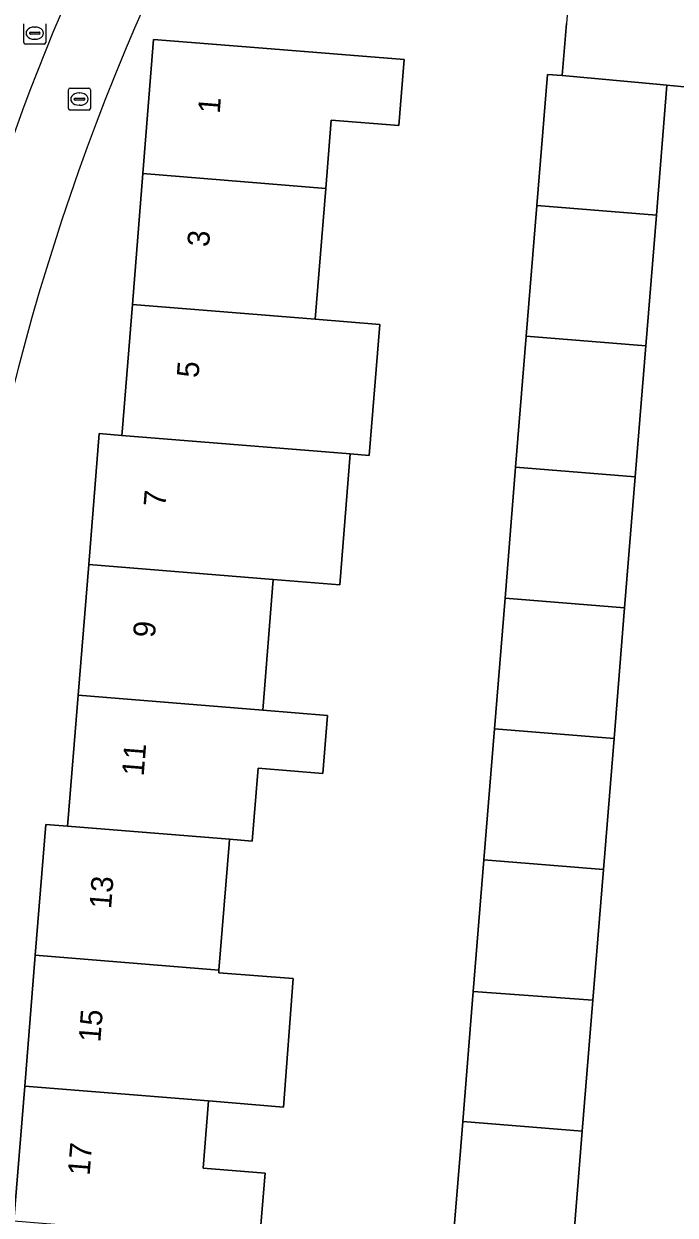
# Model space of a CAD drawing. Extents: x 159960 to 160866, y 382700 to 383354.
# Drawn here: x 160382.6 to 160412.3, y 383165.6 to 383220 of the extents above; entities that cross this region are included whole.
import ezdxf

# ---------------------------------------------------------------- set-up
doc = ezdxf.new("R2010")
doc.units = 0
for name, color, linetype in [('IMGEO_Berm_open', 7, 'Continuous'), ('IMGEO_Brandkraan', 7, 'Continuous'), ('IMGEO_Erf', 7, 'Continuous'), ('IMGEO_Fietspad_open', 7, 'Continuous'), ('IMGEO_Pand', 7, 'Continuous'), ('IMGEO_Pand_nummerreeks', 7, 'Continuous'), ('IMGEO_Rioolput', 7, 'Continuous'), ('IMGEO_Voetpad_open', 7, 'Continuous')]:
    doc.layers.add(name, color=color, linetype=linetype)

msp = doc.modelspace()

# ---------------------------------------------------------------- linework, layer by layer
at = {"layer": 'IMGEO_Berm_open'}
msp.add_arc((160473.601, 383182.613), 99.44, 137.3387, 172.03008, dxfattribs=at)
at = {"layer": 'IMGEO_Brandkraan'}
for p, q in [((160384.611, 383216.153), (160384.611, 383217.005)), ((160384.686, 383217.079), (160385.538, 383217.079)), ((160385.099, 383216.859), (160385.124, 383216.859)), ((160385.612, 383217.005), (160385.612, 383216.153)), ((160384.87, 383216.573), (160384.87, 383216.585)), ((160385.308, 383216.536), (160384.91, 383216.536)), ((160384.913, 383216.622), (160385.311, 383216.622)), ((160385.122, 383216.299), (160385.097, 383216.299)), ((160385.354, 383216.585), (160385.354, 383216.573)), ((160385.538, 383216.079), (160384.686, 383216.079))]:
    msp.add_line(p, q, dxfattribs=at)
for points in [[(160384.611, 383216.153), (160384.611, 383217.005)], [(160384.686, 383217.079), (160385.538, 383217.079)], [(160385.612, 383217.005), (160385.612, 383216.153)], [(160385.538, 383216.079), (160384.686, 383216.079)]]:
    msp.add_lwpolyline(points, dxfattribs=at)
for centre, radius, start, end in [((160384.688, 383217.003), 0.0765, 91.552, 178.448), ((160384.688, 383217.003), 0.0765, 91.552, 178.448), ((160385.536, 383217.003), 0.0765, 1.552, 88.448), ((160385.536, 383217.003), 0.0765, 1.552, 88.448), ((160384.688, 383216.155), 0.0765, 181.552, 268.448), ((160384.688, 383216.155), 0.0765, 181.552, 268.448), ((160384.91, 383216.582), 0.0403, 85.8775, 175.7526), ((160384.907, 383216.572), 0.0366, 178.938, 274.7102), ((160385.311, 383216.579), 0.043, 264.8664, 352.4533), ((160385.315, 383216.584), 0.0386, 1.7309, 96.639), ((160385.536, 383216.155), 0.0765, 271.552, 358.448), ((160385.536, 383216.155), 0.0765, 271.552, 358.448)]:
    msp.add_arc(centre, radius, start, end, dxfattribs=at)
for centre, major_axis, ratio, start_param, end_param in [((160385.098, 383216.579), (-0.387, 0.002), 0.722429, 4.712389, 7.853982), ((160385.123, 383216.579), (-0.39, 0.002), 0.717154, 1.570796, 4.712389)]:
    msp.add_ellipse(centre, major_axis=major_axis, ratio=ratio, start_param=start_param, end_param=end_param, dxfattribs=at)
at = {"layer": 'IMGEO_Erf'}
for points in [[(160402.126, 383163.735), (160402.529, 383168.719), (160402.621, 383169.857), (160403.101, 383175.795), (160403.588, 383181.818), (160404.072, 383187.798), (160404.555, 383193.778), (160405.039, 383199.759), (160405.522, 383205.739), (160406.006, 383211.721), (160406.49, 383217.705), (160407.172, 383217.65), (160407.365, 383220.041)], [(160382.118, 383165.309), (160382.613, 383171.47), (160383.094, 383177.451), (160383.575, 383183.432), (160384.571, 383183.352), (160384.584, 383183.512), (160385.052, 383189.333), (160385.533, 383195.312), (160386.014, 383201.294), (160387.047, 383201.211), (160387.059, 383201.364), (160387.528, 383207.191), (160388.009, 383213.172), (160388.502, 383219.308), (160393.486, 383218.908), (160399.952, 383218.388), (160399.71, 383215.374), (160396.618, 383215.623), (160396.367, 383212.498), (160395.886, 383206.517), (160398.831, 383206.28), (160398.348, 383200.298), (160397.483, 383200.368), (160397.002, 383194.388), (160393.967, 383194.632), (160393.486, 383188.652), (160396.447, 383188.413), (160396.232, 383185.761), (160393.273, 383186), (160393.005, 383182.671), (160391.964, 383182.755), (160391.946, 383182.529), (160391.484, 383176.775), (160391.473, 383176.642), (160394.877, 383176.395), (160394.426, 383170.517), (160391.003, 383170.793), (160390.756, 383167.725), (160393.591, 383167.497), (160393.342, 383164.407)]]:
    msp.add_lwpolyline(points, dxfattribs=at)
msp.add_arc((160487.423, 383176.996), 108.596, 140.02231, 179.7063, dxfattribs=at)
at = {"layer": 'IMGEO_Fietspad_open'}
for centre, radius, start, end in [((160473.601, 383182.613), 99.44, 137.3387, 172.03008), ((160474.26, 383182.245), 97.786, 136.77742, 172.68223)]:
    msp.add_arc(centre, radius, start, end, dxfattribs=at)
at = {"layer": 'IMGEO_Pand'}
for points in [[(160407.365, 383220.041), (160407.172, 383217.65), (160411.649, 383217.244), (160411.948, 383217.22), (160412.912, 383217.13), (160412.931, 383217.367), (160413.278, 383221.66), (160407.533, 383222.124)], [(160396.367, 383212.498), (160396.618, 383215.623), (160399.71, 383215.374), (160399.952, 383218.388), (160393.486, 383218.908), (160388.502, 383219.308), (160388.009, 383213.172)], [(160411.468, 383211.28), (160411.948, 383217.22), (160411.649, 383217.244), (160407.172, 383217.65), (160406.49, 383217.705), (160406.006, 383211.721)], [(160396.367, 383212.498), (160388.009, 383213.172), (160387.528, 383207.191), (160395.886, 383206.517)], [(160411.468, 383211.28), (160406.006, 383211.721), (160405.522, 383205.739), (160410.984, 383205.298)], [(160398.831, 383206.28), (160395.886, 383206.517), (160387.528, 383207.191), (160387.059, 383201.364), (160387.047, 383201.211), (160394.448, 383200.613), (160395.405, 383200.536), (160397.483, 383200.368), (160398.348, 383200.298)], [(160410.984, 383205.298), (160405.522, 383205.739), (160405.039, 383199.759), (160410.501, 383199.318)], [(160397.483, 383200.368), (160395.405, 383200.536), (160394.448, 383200.613), (160387.047, 383201.211), (160386.014, 383201.294), (160385.533, 383195.312), (160393.967, 383194.632), (160397.002, 383194.388)], [(160404.555, 383193.778), (160410.017, 383193.337), (160410.501, 383199.318), (160405.039, 383199.759)], [(160385.052, 383189.333), (160393.486, 383188.652), (160393.967, 383194.632), (160385.533, 383195.312)], [(160409.534, 383187.357), (160410.017, 383193.337), (160404.555, 383193.778), (160404.072, 383187.798)], [(160393.273, 383186), (160396.232, 383185.761), (160396.447, 383188.413), (160393.486, 383188.652), (160385.052, 383189.333), (160384.584, 383183.512), (160384.571, 383183.352), (160391.964, 383182.755), (160393.005, 383182.671)], [(160409.534, 383187.357), (160404.072, 383187.798), (160403.588, 383181.818), (160409.05, 383181.377)], [(160391.946, 383182.529), (160391.964, 383182.755), (160384.571, 383183.352), (160383.575, 383183.432), (160383.094, 383177.451), (160391.484, 383176.775)], [(160403.101, 383175.795), (160408.567, 383175.397), (160409.05, 383181.377), (160403.588, 383181.818)], [(160382.613, 383171.47), (160391.003, 383170.793), (160394.426, 383170.517), (160394.877, 383176.395), (160391.473, 383176.642), (160391.484, 383176.775), (160383.094, 383177.451)], [(160408.083, 383169.416), (160408.567, 383175.397), (160403.101, 383175.795), (160402.621, 383169.857)], [(160382.613, 383171.47), (160382.118, 383165.309), (160393.342, 383164.407), (160393.591, 383167.497), (160390.756, 383167.725), (160391.003, 383170.793)], [(160408.083, 383169.416), (160402.621, 383169.857), (160402.529, 383168.719), (160402.126, 383163.735), (160407.588, 383163.293)]]:
    msp.add_lwpolyline(points, close=True, dxfattribs=at)
at = {"layer": 'IMGEO_Rioolput'}
for p, q in [((160382.57, 383219.167), (160382.57, 383220.019)), ((160383.571, 383220.019), (160383.571, 383219.167)), ((160382.829, 383219.587), (160382.829, 383219.599)), ((160383.267, 383219.55), (160382.869, 383219.55)), ((160382.872, 383219.636), (160383.27, 383219.636)), ((160383.058, 383219.873), (160383.083, 383219.873)), ((160383.313, 383219.599), (160383.313, 383219.587)), ((160383.497, 383219.093), (160382.645, 383219.093)), ((160383.081, 383219.313), (160383.056, 383219.313))]:
    msp.add_line(p, q, dxfattribs=at)
for points in [[(160382.57, 383219.167), (160382.57, 383220.019)], [(160383.571, 383220.019), (160383.571, 383219.167)], [(160383.497, 383219.093), (160382.645, 383219.093)]]:
    msp.add_lwpolyline(points, dxfattribs=at)
for centre, radius, start, end in [((160382.869, 383219.596), 0.0403, 85.8775, 175.7526), ((160382.866, 383219.586), 0.0366, 178.938, 274.7102), ((160383.27, 383219.593), 0.043, 264.8664, 352.4533), ((160383.274, 383219.598), 0.0386, 1.7309, 96.639), ((160382.647, 383219.169), 0.0765, 181.552, 268.448), ((160382.647, 383219.169), 0.0765, 181.552, 268.448), ((160383.495, 383219.169), 0.0765, 271.552, 358.448), ((160383.495, 383219.169), 0.0765, 271.552, 358.448)]:
    msp.add_arc(centre, radius, start, end, dxfattribs=at)
for centre, major_axis, ratio, start_param, end_param in [((160383.057, 383219.593), (-0.387, 0.002), 0.722429, 4.712389, 7.853982), ((160383.082, 383219.593), (-0.39, 0.002), 0.717154, 1.570796, 4.712389)]:
    msp.add_ellipse(centre, major_axis=major_axis, ratio=ratio, start_param=start_param, end_param=end_param, dxfattribs=at)
at = {"layer": 'IMGEO_Voetpad_open'}
msp.add_lwpolyline([(160415.897, 383190.572), (160416.379, 383196.542), (160416.862, 383202.513), (160417.345, 383208.483), (160417.845, 383214.669), (160417.981, 383216.676), (160414.128, 383216.967), (160412.912, 383217.13), (160411.948, 383217.22), (160411.468, 383211.28), (160410.984, 383205.298), (160410.501, 383199.318), (160410.017, 383193.337), (160409.534, 383187.357), (160409.05, 383181.377), (160408.567, 383175.397), (160408.083, 383169.416), (160407.588, 383163.293), (160407.437, 383161.226), (160413.481, 383160.694), (160413.966, 383166.689), (160414.448, 383172.66), (160414.931, 383178.631), (160415.414, 383184.602)], close=True, dxfattribs=at)
for centre, radius, start, end in [((160474.26, 383182.245), 97.786, 136.77742, 172.68223), ((160487.423, 383176.996), 108.596, 140.02231, 179.7063)]:
    msp.add_arc(centre, radius, start, end, dxfattribs=at)

# ---------------------------------------------------------------- texts
at = {"layer": 'IMGEO_Pand_nummerreeks'}
for s, rotation, p in [('1', 85.4023, (160391.518, 383215.894)), ('3', 85.4023, (160391.028, 383209.8)), ('5', 85.4051, (160390.548, 383203.818)), ('7', 85.4051, (160389.034, 383197.921)), ('9', 85.4032, (160388.553, 383191.943)), ('11', 85.4051, (160388.044, 383185.619)), ('13', 85.4051, (160386.554, 383179.548)), ('15', 85.4032, (160386.064, 383173.454)), ('17', 85.4032, (160385.574, 383167.36))]:
    msp.add_text(s, height=1, rotation=rotation, dxfattribs=at).set_placement(p)

doc.saveas('drawing.dxf')
